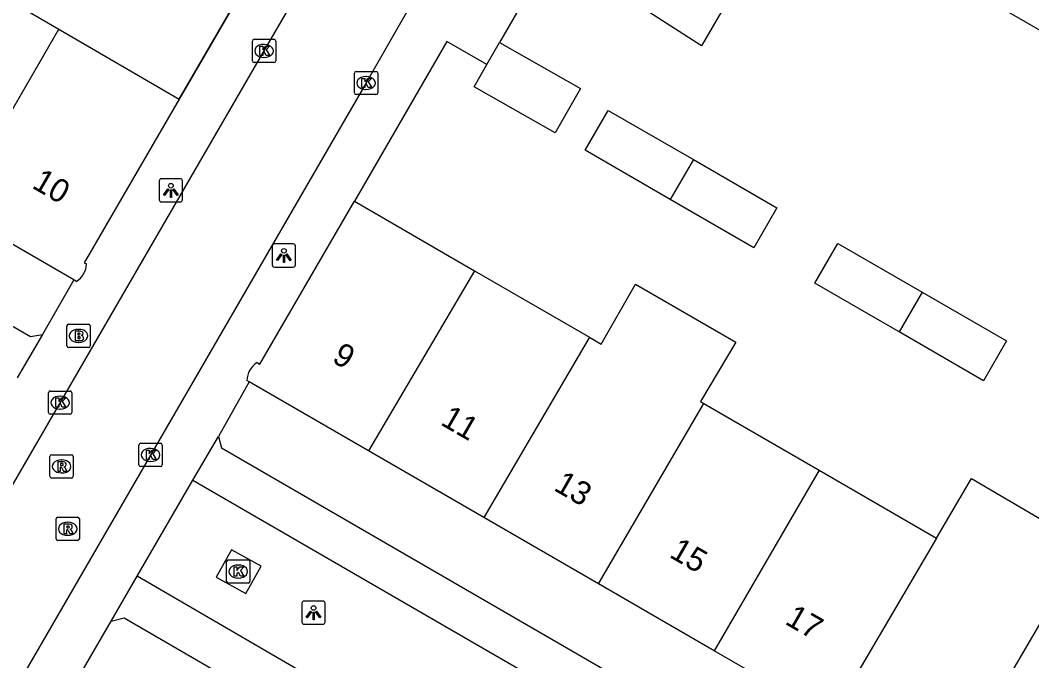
# Model space of a CAD drawing. Extents: x 160026 to 161302, y 384757 to 385701.
# Drawn here: x 160323.26 to 160366.74, y 385046.58 to 385074.12 of the extents above; entities that cross this region are included whole.
import ezdxf

# ---------------------------------------------------------------- set-up
doc = ezdxf.new("R2010")
doc.units = 0
for name, color, linetype in [('IMGEO_Brandkraan', 7, 'Continuous'), ('IMGEO_Kolk', 7, 'Continuous'), ('IMGEO_Lichtpunt', 7, 'Continuous'), ('IMGEO_Muur', 7, 'Continuous'), ('IMGEO_Pand', 7, 'Continuous'), ('IMGEO_Pand_nummerreeks', 7, 'Continuous'), ('IMGEO_Rijbaan_lokaal_open', 7, 'Continuous'), ('IMGEO_Rioolput', 7, 'Continuous'), ('IMGEO_Voetpad_open', 7, 'Continuous')]:
    doc.layers.add(name, color=color, linetype=linetype)

msp = doc.modelspace()

# ---------------------------------------------------------------- linework, layer by layer
at = {"layer": 'IMGEO_Brandkraan'}
for p, q in [((160325.263, 385060.124), (160325.263, 385060.976)), ((160325.338, 385061.05), (160326.19, 385061.05)), ((160325.751, 385060.83), (160325.776, 385060.83)), ((160326.264, 385060.976), (160326.264, 385060.124)), ((160326.19, 385060.05), (160325.338, 385060.05)), ((160325.774, 385060.27), (160325.749, 385060.27))]:
    msp.add_line(p, q, dxfattribs=at)
for points in [[(160325.263, 385060.124), (160325.263, 385060.976)], [(160325.338, 385061.05), (160326.19, 385061.05)], [(160326.264, 385060.976), (160326.264, 385060.124)], [(160325.611, 385060.75), (160325.611, 385060.35), (160325.824, 385060.35)], [(160325.842, 385060.75), (160325.611, 385060.75)], [(160325.79, 385060.669), (160325.736, 385060.669), (160325.736, 385060.593)], [(160325.736, 385060.593), (160325.789, 385060.593)], [(160325.798, 385060.517), (160325.736, 385060.517), (160325.736, 385060.436)], [(160325.736, 385060.436), (160325.798, 385060.436)], [(160326.19, 385060.05), (160325.338, 385060.05)]]:
    msp.add_lwpolyline(points, dxfattribs=at)
for centre, radius, start, end in [((160325.34, 385060.974), 0.0765, 91.552, 178.448), ((160325.34, 385060.974), 0.0765, 91.552, 178.448), ((160326.188, 385060.974), 0.0765, 1.552, 88.448), ((160326.188, 385060.974), 0.0765, 1.552, 88.448), ((160325.791, 385060.631), 0.0379, 267.8285, 90.9355), ((160325.799, 385060.476), 0.0404, 269.8759, 90.5077), ((160325.83, 385060.601), 0.251, 268.6676, 293.5347), ((160325.846, 385060.605), 0.145, 59.4692, 91.5367), ((160325.871, 385060.652), 0.0922, 285.5137, 58.1501), ((160325.876, 385060.46), 0.105, 301.3115, 78.989), ((160325.34, 385060.126), 0.0765, 181.552, 268.448), ((160325.34, 385060.126), 0.0765, 181.552, 268.448), ((160326.188, 385060.126), 0.0765, 271.552, 358.448), ((160326.188, 385060.126), 0.0765, 271.552, 358.448)]:
    msp.add_arc(centre, radius, start, end, dxfattribs=at)
for centre, major_axis, ratio, start_param, end_param in [((160325.75, 385060.55), (-0.387, 0.002), 0.722429, 4.712389, 7.853982), ((160325.775, 385060.55), (-0.39, 0.002), 0.717154, 1.570796, 4.712389)]:
    msp.add_ellipse(centre, major_axis=major_axis, ratio=ratio, start_param=start_param, end_param=end_param, dxfattribs=at)
at = {"layer": 'IMGEO_Kolk'}
for p, q in [((160333.237, 385072.375), (160333.237, 385073.227)), ((160333.312, 385073.301), (160334.164, 385073.301)), ((160333.725, 385073.081), (160333.75, 385073.081)), ((160334.238, 385073.227), (160334.238, 385072.375)), ((160333.748, 385072.521), (160333.723, 385072.521)), ((160334.164, 385072.301), (160333.312, 385072.301)), ((160337.622, 385070.997), (160337.622, 385071.849)), ((160337.697, 385071.923), (160338.549, 385071.923)), ((160338.11, 385071.703), (160338.135, 385071.703)), ((160338.623, 385071.849), (160338.623, 385070.997)), ((160338.549, 385070.923), (160337.697, 385070.923)), ((160338.133, 385071.143), (160338.108, 385071.143)), ((160324.548, 385058.181), (160325.4, 385058.181)), ((160324.473, 385057.255), (160324.473, 385058.107)), ((160324.961, 385057.961), (160324.986, 385057.961)), ((160325.474, 385058.107), (160325.474, 385057.255)), ((160324.984, 385057.401), (160324.959, 385057.401)), ((160325.4, 385057.181), (160324.548, 385057.181)), ((160328.361, 385055.006), (160328.361, 385055.858)), ((160328.436, 385055.932), (160329.288, 385055.932)), ((160328.849, 385055.712), (160328.874, 385055.712)), ((160329.362, 385055.858), (160329.362, 385055.006)), ((160328.872, 385055.152), (160328.847, 385055.152)), ((160329.288, 385054.932), (160328.436, 385054.932)), ((160332.129, 385049.994), (160332.129, 385050.846)), ((160332.204, 385050.92), (160333.056, 385050.92)), ((160333.13, 385050.846), (160333.13, 385049.994)), ((160332.617, 385050.7), (160332.642, 385050.7)), ((160333.056, 385049.92), (160332.204, 385049.92)), ((160332.64, 385050.14), (160332.615, 385050.14))]:
    msp.add_line(p, q, dxfattribs=at)
for points in [[(160333.237, 385072.375), (160333.237, 385073.227)], [(160333.312, 385073.301), (160334.164, 385073.301)], [(160333.558, 385073.001), (160333.681, 385073.001), (160333.681, 385072.85), (160333.811, 385073.001), (160333.975, 385073.001), (160333.829, 385072.85), (160333.982, 385072.601), (160333.83, 385072.601), (160333.745, 385072.765), (160333.681, 385072.698), (160333.681, 385072.601), (160333.558, 385072.601), (160333.558, 385073.001)], [(160334.238, 385073.227), (160334.238, 385072.375)], [(160334.164, 385072.301), (160333.312, 385072.301)], [(160337.622, 385070.997), (160337.622, 385071.849)], [(160337.697, 385071.923), (160338.549, 385071.923)], [(160338.623, 385071.849), (160338.623, 385070.997)], [(160337.943, 385071.623), (160338.066, 385071.623), (160338.066, 385071.472), (160338.196, 385071.623), (160338.36, 385071.623), (160338.214, 385071.472), (160338.367, 385071.223), (160338.215, 385071.223), (160338.13, 385071.387), (160338.066, 385071.32), (160338.066, 385071.223), (160337.943, 385071.223), (160337.943, 385071.623)], [(160338.549, 385070.923), (160337.697, 385070.923)], [(160324.548, 385058.181), (160325.4, 385058.181)], [(160324.473, 385057.255), (160324.473, 385058.107)], [(160324.794, 385057.881), (160324.917, 385057.881), (160324.917, 385057.73), (160325.047, 385057.881), (160325.211, 385057.881), (160325.065, 385057.73), (160325.218, 385057.481), (160325.066, 385057.481), (160324.981, 385057.645), (160324.917, 385057.578), (160324.917, 385057.481), (160324.794, 385057.481), (160324.794, 385057.881)], [(160325.474, 385058.107), (160325.474, 385057.255)], [(160325.4, 385057.181), (160324.548, 385057.181)], [(160328.361, 385055.006), (160328.361, 385055.858)], [(160328.436, 385055.932), (160329.288, 385055.932)], [(160328.682, 385055.632), (160328.805, 385055.632), (160328.805, 385055.481), (160328.935, 385055.632), (160329.099, 385055.632), (160328.953, 385055.481), (160329.106, 385055.232), (160328.954, 385055.232), (160328.869, 385055.396), (160328.805, 385055.329), (160328.805, 385055.232), (160328.682, 385055.232), (160328.682, 385055.632)], [(160329.362, 385055.858), (160329.362, 385055.006)], [(160329.288, 385054.932), (160328.436, 385054.932)], [(160332.129, 385049.994), (160332.129, 385050.846)], [(160332.204, 385050.92), (160333.056, 385050.92)], [(160333.13, 385050.846), (160333.13, 385049.994)], [(160332.45, 385050.62), (160332.573, 385050.62), (160332.573, 385050.469), (160332.703, 385050.62), (160332.867, 385050.62), (160332.721, 385050.469), (160332.874, 385050.22), (160332.722, 385050.22), (160332.637, 385050.384), (160332.573, 385050.317), (160332.573, 385050.22), (160332.45, 385050.22), (160332.45, 385050.62)], [(160333.056, 385049.92), (160332.204, 385049.92)]]:
    msp.add_lwpolyline(points, dxfattribs=at)
for centre, start, end in [((160333.314, 385073.225), 91.552, 178.448), ((160333.314, 385073.225), 91.552, 178.448), ((160334.162, 385073.225), 1.552, 88.448), ((160334.162, 385073.225), 1.552, 88.448), ((160333.314, 385072.377), 181.552, 268.448), ((160333.314, 385072.377), 181.552, 268.448), ((160334.162, 385072.377), 271.552, 358.448), ((160334.162, 385072.377), 271.552, 358.448), ((160337.699, 385071.847), 91.552, 178.448), ((160337.699, 385071.847), 91.552, 178.448), ((160338.547, 385071.847), 1.552, 88.448), ((160338.547, 385071.847), 1.552, 88.448), ((160337.699, 385070.999), 181.552, 268.448), ((160337.699, 385070.999), 181.552, 268.448), ((160338.547, 385070.999), 271.552, 358.448), ((160338.547, 385070.999), 271.552, 358.448), ((160324.55, 385058.105), 91.552, 178.448), ((160324.55, 385058.105), 91.552, 178.448), ((160325.398, 385058.105), 1.552, 88.448), ((160325.398, 385058.105), 1.552, 88.448), ((160324.55, 385057.257), 181.552, 268.448), ((160324.55, 385057.257), 181.552, 268.448), ((160325.398, 385057.257), 271.552, 358.448), ((160325.398, 385057.257), 271.552, 358.448), ((160328.438, 385055.856), 91.552, 178.448), ((160328.438, 385055.856), 91.552, 178.448), ((160329.286, 385055.856), 1.552, 88.448), ((160329.286, 385055.856), 1.552, 88.448), ((160328.438, 385055.008), 181.552, 268.448), ((160328.438, 385055.008), 181.552, 268.448), ((160329.286, 385055.008), 271.552, 358.448), ((160329.286, 385055.008), 271.552, 358.448), ((160332.206, 385050.844), 91.552, 178.448), ((160332.206, 385050.844), 91.552, 178.448), ((160333.054, 385050.844), 1.552, 88.448), ((160333.054, 385050.844), 1.552, 88.448), ((160332.206, 385049.996), 181.552, 268.448), ((160332.206, 385049.996), 181.552, 268.448), ((160333.054, 385049.996), 271.552, 358.448), ((160333.054, 385049.996), 271.552, 358.448)]:
    msp.add_arc(centre, 0.0765, start, end, dxfattribs=at)
for centre, major_axis, ratio, start_param, end_param in [((160333.724, 385072.801), (-0.387, 0.002), 0.722429, 4.712389, 7.853982), ((160333.749, 385072.801), (-0.39, 0.002), 0.717154, 1.570796, 4.712389), ((160338.109, 385071.423), (-0.387, 0.002), 0.722429, 4.712389, 7.853982), ((160338.134, 385071.423), (-0.39, 0.002), 0.717154, 1.570796, 4.712389), ((160324.96, 385057.681), (-0.387, 0.002), 0.722429, 4.712389, 7.853982), ((160324.985, 385057.681), (-0.39, 0.002), 0.717154, 1.570796, 4.712389), ((160328.848, 385055.432), (-0.387, 0.002), 0.722429, 4.712389, 7.853982), ((160328.873, 385055.432), (-0.39, 0.002), 0.717154, 1.570796, 4.712389), ((160332.616, 385050.42), (-0.387, 0.002), 0.722429, 4.712389, 7.853982), ((160332.641, 385050.42), (-0.39, 0.002), 0.717154, 1.570796, 4.712389)]:
    msp.add_ellipse(centre, major_axis=major_axis, ratio=ratio, start_param=start_param, end_param=end_param, dxfattribs=at)
at = {"layer": 'IMGEO_Lichtpunt'}
for p, q in [((160330.136, 385067.305), (160329.328, 385067.305)), ((160330.136, 385067.305), (160329.328, 385067.305)), ((160329.234, 385067.21), (160329.234, 385066.403)), ((160329.234, 385067.21), (160329.234, 385066.403)), ((160330.23, 385066.403), (160330.23, 385067.21)), ((160330.23, 385066.403), (160330.23, 385067.21)), ((160329.328, 385066.309), (160330.136, 385066.309)), ((160329.328, 385066.309), (160330.136, 385066.309)), ((160334.091, 385064.411), (160334.091, 385063.604)), ((160334.091, 385064.411), (160334.091, 385063.604)), ((160334.993, 385064.506), (160334.185, 385064.506)), ((160334.993, 385064.506), (160334.185, 385064.506)), ((160335.087, 385063.604), (160335.087, 385064.411)), ((160335.087, 385063.604), (160335.087, 385064.411)), ((160334.185, 385063.51), (160334.993, 385063.51)), ((160334.185, 385063.51), (160334.993, 385063.51)), ((160335.367, 385049.053), (160335.367, 385048.246)), ((160335.367, 385049.053), (160335.367, 385048.246)), ((160336.269, 385049.148), (160335.461, 385049.148)), ((160336.269, 385049.148), (160335.461, 385049.148)), ((160336.363, 385048.246), (160336.363, 385049.053)), ((160336.363, 385048.246), (160336.363, 385049.053)), ((160335.461, 385048.152), (160336.269, 385048.152)), ((160335.461, 385048.152), (160336.269, 385048.152))]:
    msp.add_line(p, q, dxfattribs=at)
for points in [[(160329.608, 385066.874), (160329.647, 385066.846), (160329.459, 385066.584), (160329.421, 385066.611), (160329.608, 385066.874)], [(160329.82, 385066.846), (160329.858, 385066.873), (160330.045, 385066.611), (160330.006, 385066.583), (160329.82, 385066.846)], [(160329.71, 385066.826), (160329.757, 385066.826), (160329.757, 385066.504), (160329.71, 385066.504), (160329.71, 385066.826)], [(160334.465, 385064.075), (160334.504, 385064.047), (160334.316, 385063.785), (160334.278, 385063.812), (160334.465, 385064.075)], [(160334.567, 385064.027), (160334.614, 385064.027), (160334.614, 385063.705), (160334.567, 385063.705), (160334.567, 385064.027)], [(160334.677, 385064.047), (160334.715, 385064.074), (160334.902, 385063.812), (160334.863, 385063.784), (160334.677, 385064.047)], [(160335.741, 385048.717), (160335.78, 385048.689), (160335.592, 385048.427), (160335.554, 385048.454), (160335.741, 385048.717)], [(160335.843, 385048.669), (160335.89, 385048.669), (160335.89, 385048.347), (160335.843, 385048.347), (160335.843, 385048.669)], [(160335.953, 385048.689), (160335.991, 385048.716), (160336.178, 385048.454), (160336.139, 385048.426), (160335.953, 385048.689)]]:
    msp.add_lwpolyline(points, dxfattribs=at)
for centre in [(160329.733, 385067.008), (160334.59, 385064.209), (160335.866, 385048.851)]:
    msp.add_circle(centre, 0.0994, dxfattribs=at)
for centre, start, end in [((160329.328, 385067.21), 90, 180), ((160329.328, 385067.21), 90, 180), ((160330.136, 385067.21), 0, 90), ((160330.136, 385067.21), 0, 90), ((160329.328, 385066.403), 180, 270), ((160329.328, 385066.403), 180, 270), ((160330.136, 385066.403), 270, 0), ((160330.136, 385066.403), 270, 360), ((160334.185, 385064.411), 90, 180), ((160334.185, 385064.411), 90, 180), ((160334.993, 385064.411), 0, 90), ((160334.993, 385064.411), 0, 90), ((160334.185, 385063.604), 180, 270), ((160334.185, 385063.604), 180, 270), ((160334.993, 385063.604), 270, 0), ((160334.993, 385063.604), 270, 360), ((160335.461, 385049.053), 90, 180), ((160335.461, 385049.053), 90, 180), ((160336.269, 385049.053), 0, 90), ((160336.269, 385049.053), 0, 90), ((160335.461, 385048.246), 180, 270), ((160335.461, 385048.246), 180, 270), ((160336.269, 385048.246), 270, 0), ((160336.269, 385048.246), 270, 360)]:
    msp.add_arc(centre, 0.0946, start, end, dxfattribs=at)
at = {"layer": 'IMGEO_Muur'}
for points in [[(160330.09, 385070.735), (160334.083, 385077.616), (160332.317, 385078.627)], [(160343.32, 385072.213), (160341.602, 385073.205), (160337.624, 385066.346)]]:
    msp.add_lwpolyline(points, dxfattribs=at)
at = {"layer": 'IMGEO_Pand'}
for points in [[(160356.164, 385079.254), (160352.545, 385073.014), (160346.158, 385077.133)], [(160367.778, 385073.298), (160364.189, 385075.374), (160365.287, 385077.274), (160368.88, 385075.196)], [(160319.989, 385076.601), (160324.913, 385073.741)], [(160320.404, 385065.947), (160324.913, 385073.741)], [(160324.913, 385073.741), (160330.09, 385070.735)], [(160343.864, 385073.166), (160347.34, 385071.187), (160346.249, 385069.276), (160342.775, 385071.259), (160343.32, 385072.213)], [(160343.32, 385072.213), (160343.864, 385073.166)], [(160330.09, 385070.735), (160326.01, 385063.697), (160326.107, 385063.646)], [(160351.195, 385066.42), (160347.545, 385068.53), (160348.536, 385070.245), (160352.197, 385068.129)], [(160352.197, 385068.129), (160355.78, 385066.058), (160354.789, 385064.342), (160351.195, 385066.42)], [(160352.197, 385068.129), (160351.195, 385066.42)], [(160333.435, 385059.406), (160333.558, 385059.328), (160337.624, 385066.346)], [(160337.624, 385066.346), (160342.79, 385063.353)], [(160325.557, 385062.957), (160320.404, 385065.947)], [(160361.039, 385060.718), (160357.418, 385062.811), (160358.409, 385064.526), (160362.032, 385062.432)], [(160325.666, 385062.894), (160325.557, 385062.957)], [(160342.79, 385063.353), (160338.224, 385055.613)], [(160342.79, 385063.353), (160347.722, 385060.496)], [(160347.722, 385060.496), (160348.234, 385060.199), (160349.711, 385062.77), (160354.025, 385060.275), (160352.506, 385057.725), (160352.646, 385057.644)], [(160362.032, 385062.432), (160365.653, 385060.339), (160364.662, 385058.623), (160361.039, 385060.718)], [(160362.032, 385062.432), (160361.039, 385060.718)], [(160347.722, 385060.496), (160343.179, 385052.746)], [(160333.103, 385058.575), (160332.998, 385058.636)], [(160338.224, 385055.613), (160333.103, 385058.575)], [(160348.11, 385049.893), (160352.646, 385057.644)], [(160352.646, 385057.644), (160357.595, 385054.777)], [(160343.179, 385052.746), (160338.224, 385055.613)], [(160357.595, 385054.777), (160353.093, 385047.011)], [(160357.595, 385054.777), (160362.648, 385051.85)], [(160362.648, 385051.85), (160364.148, 385054.413), (160368.892, 385051.644), (160367.47, 385049.057), (160367.581, 385048.992)], [(160348.11, 385049.893), (160343.179, 385052.746)], [(160362.648, 385051.85), (160358.102, 385044.113)], [(160353.093, 385047.011), (160348.11, 385049.893)], [(160363.04, 385041.256), (160367.581, 385048.992)], [(160358.102, 385044.113), (160353.093, 385047.011)]]:
    msp.add_lwpolyline(points, dxfattribs=at)
for centre, radius, start, end in [((160325.194, 385063.676), 0.913, 301.1093, 358.1129), ((160333.992, 385058.581), 0.995, 124.0113, 176.8361)]:
    msp.add_arc(centre, radius, start, end, dxfattribs=at)
at = {"layer": 'IMGEO_Rijbaan_lokaal_open'}
for points in [[(160308.283, 385028.896), (160308.757, 385029.746), (160311.381, 385034.254), (160315.942, 385042.109), (160333.739, 385072.8), (160336.41, 385077.395), (160338.894, 385081.699), (160339.387, 385082.576)], [(160343.285, 385080.295), (160342.782, 385079.444), (160340.106, 385074.885), (160338.122, 385071.424), (160319.833, 385039.862), (160315.342, 385032.116), (160312.692, 385027.574), (160312.148, 385026.623)]]:
    msp.add_lwpolyline(points, dxfattribs=at)
at = {"layer": 'IMGEO_Rioolput'}
for p, q in [((160324.533, 385054.514), (160324.533, 385055.366)), ((160324.608, 385055.44), (160325.46, 385055.44)), ((160325.021, 385055.22), (160325.046, 385055.22)), ((160325.534, 385055.366), (160325.534, 385054.514)), ((160325.46, 385054.44), (160324.608, 385054.44)), ((160325.044, 385054.66), (160325.019, 385054.66)), ((160324.797, 385051.83), (160324.797, 385052.682)), ((160324.872, 385052.756), (160325.724, 385052.756)), ((160325.285, 385052.536), (160325.31, 385052.536)), ((160325.798, 385052.682), (160325.798, 385051.83)), ((160325.724, 385051.756), (160324.872, 385051.756)), ((160325.308, 385051.976), (160325.283, 385051.976))]:
    msp.add_line(p, q, dxfattribs=at)
for points in [[(160324.533, 385054.514), (160324.533, 385055.366)], [(160324.608, 385055.44), (160325.46, 385055.44)], [(160325.122, 385055.138), (160324.87, 385055.14), (160324.87, 385054.74)], [(160325.534, 385055.366), (160325.534, 385054.514)], [(160324.87, 385054.74), (160324.994, 385054.74), (160324.994, 385054.902), (160325.005, 385054.902)], [(160325.048, 385055.059), (160324.994, 385055.059), (160324.994, 385054.978)], [(160324.994, 385054.978), (160325.046, 385054.978)], [(160325.052, 385054.873), (160325.123, 385054.74), (160325.263, 385054.74), (160325.198, 385054.866)], [(160325.46, 385054.44), (160324.608, 385054.44)], [(160324.797, 385051.83), (160324.797, 385052.682)], [(160324.872, 385052.756), (160325.724, 385052.756)], [(160325.798, 385052.682), (160325.798, 385051.83)], [(160325.386, 385052.454), (160325.134, 385052.456), (160325.134, 385052.056)], [(160325.134, 385052.056), (160325.258, 385052.056), (160325.258, 385052.218), (160325.269, 385052.218)], [(160325.312, 385052.375), (160325.258, 385052.375), (160325.258, 385052.294)], [(160325.258, 385052.294), (160325.31, 385052.294)], [(160325.316, 385052.189), (160325.387, 385052.056), (160325.527, 385052.056), (160325.462, 385052.182)], [(160325.724, 385051.756), (160324.872, 385051.756)]]:
    msp.add_lwpolyline(points, dxfattribs=at)
for centre, radius, start, end in [((160324.61, 385055.364), 0.0765, 91.552, 178.448), ((160324.61, 385055.364), 0.0765, 91.552, 178.448), ((160325.121, 385055.028), 0.109, 350.3612, 89.416), ((160325.458, 385055.364), 0.0765, 1.552, 88.448), ((160325.458, 385055.364), 0.0765, 1.552, 88.448), ((160325.004, 385054.849), 0.0533, 26.0293, 88.6989), ((160325.03, 385055.167), 0.19, 274.7715, 282.9687), ((160325.054, 385054.963), 0.0964, 77.0061, 93.1865), ((160325.068, 385055.02), 0.0378, 276.6634, 79.6772), ((160325.119, 385055.028), 0.112, 277.5842, 350.9817), ((160325.103, 385054.813), 0.108, 29.5134, 73.7905), ((160324.61, 385054.516), 0.0765, 181.552, 268.448), ((160324.61, 385054.516), 0.0765, 181.552, 268.448), ((160325.458, 385054.516), 0.0765, 271.552, 358.448), ((160325.458, 385054.516), 0.0765, 271.552, 358.448), ((160324.874, 385052.68), 0.0765, 91.552, 178.448), ((160324.874, 385052.68), 0.0765, 91.552, 178.448), ((160325.722, 385052.68), 0.0765, 1.552, 88.448), ((160325.722, 385052.68), 0.0765, 1.552, 88.448), ((160325.268, 385052.165), 0.0533, 26.0293, 88.6989), ((160325.294, 385052.483), 0.19, 274.7715, 282.9687), ((160325.318, 385052.279), 0.0964, 77.0061, 93.1865), ((160325.332, 385052.336), 0.0378, 276.6634, 79.6772), ((160325.385, 385052.344), 0.109, 350.3612, 89.416), ((160325.383, 385052.344), 0.112, 277.5842, 350.9817), ((160325.367, 385052.129), 0.108, 29.5134, 73.7905), ((160324.874, 385051.832), 0.0765, 181.552, 268.448), ((160324.874, 385051.832), 0.0765, 181.552, 268.448), ((160325.722, 385051.832), 0.0765, 271.552, 358.448), ((160325.722, 385051.832), 0.0765, 271.552, 358.448)]:
    msp.add_arc(centre, radius, start, end, dxfattribs=at)
for centre, major_axis, ratio, start_param, end_param in [((160325.02, 385054.94), (-0.387, 0.002), 0.722429, 4.712389, 7.853982), ((160325.045, 385054.94), (-0.39, 0.002), 0.717154, 1.570796, 4.712389), ((160325.284, 385052.256), (-0.387, 0.002), 0.722429, 4.712389, 7.853982), ((160325.309, 385052.256), (-0.39, 0.002), 0.717154, 1.570796, 4.712389)]:
    msp.add_ellipse(centre, major_axis=major_axis, ratio=ratio, start_param=start_param, end_param=end_param, dxfattribs=at)
at = {"layer": 'IMGEO_Voetpad_open'}
for points in [[(160319.638, 385052.685), (160319.512, 385053.082), (160276.629, 385077.974), (160278.83, 385086.496), (160323.699, 385060.519), (160324.22, 385060.605)], [(160332.317, 385078.627), (160334.083, 385077.616), (160330.09, 385070.735)], [(160346.158, 385077.133), (160343.864, 385073.166)], [(160343.32, 385072.213), (160341.602, 385073.205), (160337.624, 385066.346)], [(160325.557, 385062.957), (160324.22, 385060.605)], [(160324.22, 385060.605), (160323.131, 385058.752)], [(160333.103, 385058.575), (160331.774, 385056.226)], [(160330.679, 385054.349), (160331.774, 385056.226)], [(160331.774, 385056.226), (160331.905, 385055.737), (160376.591, 385029.85), (160374.524, 385026.448), (160357.964, 385029.422), (160357.035, 385027.882), (160345.726, 385034.421)], [(160328.289, 385050.224), (160330.679, 385054.349)], [(160330.679, 385054.349), (160345.03, 385046.042)], [(160332.96, 385049.47), (160333.614, 385050.657), (160332.34, 385051.357), (160331.673, 385050.181), (160332.96, 385049.47)], [(160327.17, 385048.287), (160328.289, 385050.224)], [(160342.619, 385041.873), (160328.289, 385050.224)], [(160325.824, 385045.965), (160327.17, 385048.287)], [(160327.17, 385048.287), (160327.729, 385048.436), (160347.367, 385037.02), (160345.726, 385034.421)]]:
    msp.add_lwpolyline(points, dxfattribs=at)

# ---------------------------------------------------------------- texts
at = {"layer": 'IMGEO_Pand_nummerreeks'}
for s, rotation, p in [('10', 329.8794, (160323.716, 385066.939)), ('9', 329.95, (160336.611, 385059.457)), ('11', 329.95, (160341.279, 385056.756)), ('13', 329.9484, (160346.147, 385053.94)), ('15', 329.95, (160351.116, 385051.065)), ('17', 329.95, (160356.084, 385048.191))]:
    msp.add_text(s, height=1, rotation=rotation, dxfattribs=at).set_placement(p)

doc.saveas('drawing.dxf')
